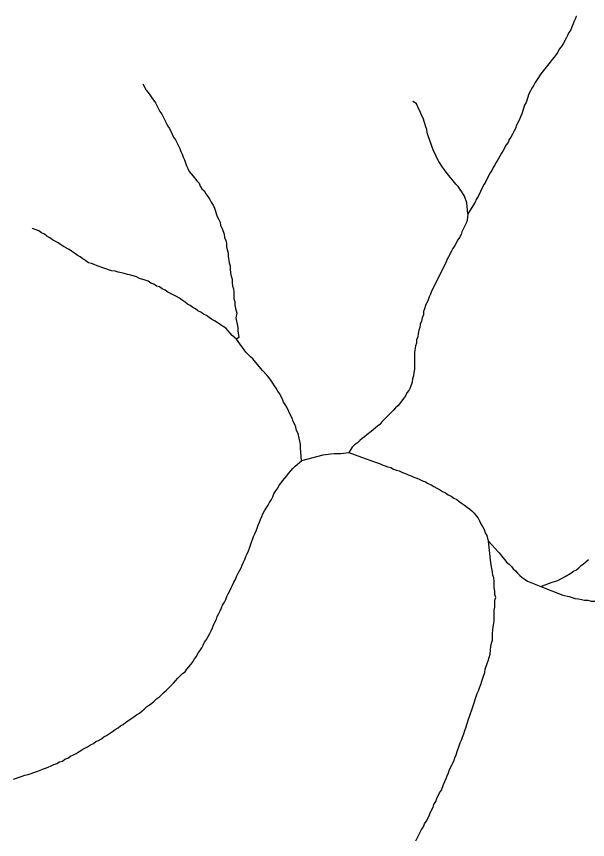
# Model space of a CAD drawing. Extents: x 652.3 to 678, y 7316.9 to 7344.9.
# Drawn here: x 662.257 to 663.213, y 7335.675 to 7337.052 of the extents above; entities that cross this region are included whole.
import ezdxf

# ---------------------------------------------------------------- set-up
doc = ezdxf.new("R2010")
doc.units = 0
doc.header["$LTSCALE"] = 0.032
doc.layers.add('7', color=7, linetype='Continuous', lineweight=25)

msp = doc.modelspace()

# ---------------------------------------------------------------- linework, layer by layer
at = {"layer": '7'}
for points in [[(663.1946, 7337.0517), (663.1944, 7337.0514), (663.1923, 7337.0471), (663.1907, 7337.0439), (663.1891, 7337.0392), (663.1867, 7337.0344), (663.1851, 7337.0296), (663.1819, 7337.0248), (663.1796, 7337.0201), (663.1772, 7337.0153), (663.1724, 7337.0057), (663.1692, 7337.001), (663.166, 7336.997), (663.1636, 7336.9922), (663.1605, 7336.9882), (663.1573, 7336.9835), (663.1541, 7336.9795), (663.1509, 7336.9755), (663.135, 7336.9556), (663.1286, 7336.9461), (663.1254, 7336.9413), (663.1231, 7336.9365), (663.1199, 7336.9317), (663.1175, 7336.927), (663.1151, 7336.9222), (663.1103, 7336.9079), (663.1079, 7336.9031), (663.1032, 7336.8888), (663.1008, 7336.884), (663.0992, 7336.8792), (663.0944, 7336.8697), (663.0928, 7336.8641), (663.0896, 7336.8593), (663.0873, 7336.8546), (663.0849, 7336.8498), (663.0817, 7336.8458), (663.0801, 7336.841), (663.0769, 7336.8371), (663.0721, 7336.8275), (663.069, 7336.8227), (663.0666, 7336.818), (663.0634, 7336.8132), (663.061, 7336.8084), (663.0578, 7336.8036), (663.0554, 7336.7989), (663.053, 7336.7941), (663.0499, 7336.7901), (663.0451, 7336.7806), (663.0427, 7336.7758), (663.0403, 7336.771), (663.0371, 7336.7662), (663.0339, 7336.7591), (663.03, 7336.7503), (663.0268, 7336.7456), (663.0252, 7336.7408), (663.0125, 7336.7217)], [(662.4685, 7336.9392), (662.4722, 7336.9317), (662.4738, 7336.9286), (662.477, 7336.9246), (662.4801, 7336.9206), (662.4833, 7336.9158), (662.4865, 7336.9111), (662.4897, 7336.9071), (662.4969, 7336.8928), (662.5, 7336.888), (662.5072, 7336.8737), (662.5096, 7336.8689), (662.5128, 7336.8641), (662.5175, 7336.8546), (662.5199, 7336.8498), (662.5231, 7336.845), (662.5279, 7336.8355), (662.5303, 7336.8307), (662.5319, 7336.8259), (662.5343, 7336.8211), (662.5358, 7336.8164), (662.5382, 7336.8116), (662.5414, 7336.802), (662.5438, 7336.7973), (662.5462, 7336.7925), (662.5494, 7336.7885), (662.5526, 7336.7845), (662.5589, 7336.7766), (662.5629, 7336.7726), (662.5645, 7336.7678), (662.5669, 7336.7631), (662.5709, 7336.7599), (662.574, 7336.7551), (662.5772, 7336.7503), (662.5804, 7336.7456), (662.5828, 7336.7408), (662.586, 7336.736), (662.5884, 7336.7312), (662.5931, 7336.7169), (662.5955, 7336.7121), (662.5979, 7336.7074), (662.5987, 7336.7018), (662.6011, 7336.697), (662.6043, 7336.6875), (662.6051, 7336.6819), (662.6075, 7336.6771), (662.6083, 7336.6716), (662.6083, 7336.666), (662.6098, 7336.6612), (662.6114, 7336.6564), (662.6114, 7336.6509), (662.613, 7336.6397), (662.6146, 7336.6342), (662.6146, 7336.6286), (662.6154, 7336.623), (662.6162, 7336.6174), (662.6178, 7336.6119), (662.6178, 7336.6063), (662.6186, 7336.6007), (662.6202, 7336.596), (662.621, 7336.5904), (662.621, 7336.5793), (662.6226, 7336.5745), (662.6226, 7336.5689), (662.6234, 7336.5633), (662.6258, 7336.5554), (662.6242, 7336.5474), (662.625, 7336.5419), (662.6266, 7336.5371), (662.6273, 7336.5315), (662.6273, 7336.5259), (662.6289, 7336.5148), (662.625, 7336.5116)], [(663.0125, 7336.7217), (663.0109, 7336.74), (663.0069, 7336.7511), (663.0029, 7336.7583), (662.9997, 7336.7623), (662.9965, 7336.767), (662.9926, 7336.771), (662.9767, 7336.7909), (662.9735, 7336.7949), (662.9703, 7336.7997), (662.9639, 7336.8092), (662.9615, 7336.814), (662.9591, 7336.8188), (662.9544, 7336.8283), (662.9528, 7336.8331), (662.9512, 7336.8379), (662.9464, 7336.8522), (662.9448, 7336.857), (662.944, 7336.8625), (662.9424, 7336.8673), (662.9377, 7336.8816), (662.9353, 7336.8864), (662.9337, 7336.8912), (662.9289, 7336.9007), (662.9265, 7336.9055), (662.921, 7336.9095), (662.9206, 7336.9097)], [(663.0125, 7336.7217), (663.0117, 7336.7105), (663.0101, 7336.7058), (663.0029, 7336.6914), (663.0013, 7336.6867), (662.9989, 7336.6819), (662.9958, 7336.6779), (662.991, 7336.6684), (662.9878, 7336.6636), (662.9854, 7336.6588), (662.9806, 7336.6493), (662.9775, 7336.6445), (662.9759, 7336.6397), (662.9687, 7336.6254), (662.9663, 7336.6206), (662.9591, 7336.6063), (662.9568, 7336.6015), (662.952, 7336.592), (662.9504, 7336.5872), (662.948, 7336.5824), (662.9464, 7336.5777), (662.9416, 7336.5681), (662.9401, 7336.5625), (662.9385, 7336.5578), (662.9385, 7336.5522), (662.9361, 7336.5474), (662.9353, 7336.5419), (662.9329, 7336.5371), (662.9321, 7336.5315), (662.9305, 7336.5267), (662.9297, 7336.5212), (662.9289, 7336.5156), (662.9265, 7336.5108), (662.9265, 7336.5053), (662.9249, 7336.5005), (662.9233, 7336.4893), (662.9233, 7336.4615), (662.9225, 7336.4559), (662.9218, 7336.4504), (662.9202, 7336.4456), (662.9194, 7336.44), (662.9162, 7336.4305), (662.9138, 7336.4257), (662.9106, 7336.4217), (662.9082, 7336.4169), (662.905, 7336.4122), (662.8987, 7336.4042), (662.8955, 7336.4002), (662.8915, 7336.397), (662.8883, 7336.3931), (662.8764, 7336.3811), (662.8724, 7336.3772), (662.8684, 7336.3732), (662.8653, 7336.3692), (662.8613, 7336.366), (662.8509, 7336.3573), (662.8438, 7336.3517), (662.8398, 7336.3485), (662.8358, 7336.3453), (662.8318, 7336.3421), (662.8279, 7336.3382), (662.8231, 7336.335), (662.8191, 7336.331), (662.8135, 7336.3222)], [(662.4817, 7336.6055), (662.477, 7336.6087), (662.4722, 7336.6103), (662.4626, 7336.6135), (662.4579, 7336.6159), (662.4483, 7336.619), (662.4427, 7336.6198), (662.4372, 7336.6214), (662.4324, 7336.623), (662.4268, 7336.6238), (662.4221, 7336.6254), (662.4165, 7336.6262), (662.4109, 7336.6278), (662.4061, 7336.6294), (662.3918, 7336.6342), (662.387, 7336.6365), (662.3823, 7336.6381), (662.3775, 7336.6397), (662.3727, 7336.6429), (662.368, 7336.6461), (662.3632, 7336.6493), (662.3584, 7336.6525), (662.3536, 7336.6556), (662.3489, 7336.6588), (662.3449, 7336.662), (662.3353, 7336.6668), (662.3306, 7336.67), (662.3266, 7336.6731), (662.317, 7336.6779), (662.3123, 7336.6811), (662.3075, 7336.6843), (662.3035, 7336.6875), (662.2987, 7336.6899), (662.294, 7336.693), (662.2836, 7336.697), (662.2829, 7336.6973)], [(662.625, 7336.5116), (662.6178, 7336.518), (662.6114, 7336.5259), (662.6075, 7336.5299), (662.6027, 7336.5331), (662.5979, 7336.5363), (662.5931, 7336.5395), (662.5884, 7336.5427), (662.5836, 7336.545), (662.5796, 7336.5482), (662.5748, 7336.5514), (662.5701, 7336.5538), (662.5653, 7336.557), (662.5605, 7336.5594), (662.5565, 7336.5625), (662.5518, 7336.5649), (662.5478, 7336.5681), (662.543, 7336.5705), (662.539, 7336.5737), (662.5343, 7336.5769), (662.5295, 7336.5801), (662.5247, 7336.5832), (662.5104, 7336.5904), (662.5056, 7336.5936), (662.5008, 7336.596), (662.4961, 7336.5991), (662.4913, 7336.6007), (662.4865, 7336.6039), (662.4817, 7336.6055)], [(662.734, 7336.308), (662.7324, 7336.3302), (662.7324, 7336.3358), (662.73, 7336.3461), (662.7284, 7336.3541), (662.726, 7336.3589), (662.7244, 7336.3644), (662.7228, 7336.3692), (662.7204, 7336.374), (662.7189, 7336.3787), (662.7165, 7336.3835), (662.7093, 7336.3978), (662.7069, 7336.4026), (662.7037, 7336.4066), (662.7021, 7336.4114), (662.6974, 7336.4209), (662.6942, 7336.4249), (662.6918, 7336.4297), (662.6886, 7336.4336), (662.6862, 7336.4384), (662.683, 7336.4432), (662.6799, 7336.4472), (662.6767, 7336.4512), (662.6687, 7336.4591), (662.6528, 7336.479), (662.6488, 7336.4822), (662.6409, 7336.4901), (662.625, 7336.5116)], [(662.734, 7336.308), (662.7348, 7336.3087), (662.7706, 7336.3183), (662.7825, 7336.3199), (662.7889, 7336.3207), (662.7944, 7336.3207), (662.8, 7336.3207), (662.8135, 7336.3222)], [(662.8135, 7336.3222), (662.8406, 7336.3119), (662.8501, 7336.3087), (662.8549, 7336.3071), (662.8597, 7336.3055), (662.8645, 7336.3039), (662.8692, 7336.3016), (662.874, 7336.3), (662.8788, 7336.2984), (662.8836, 7336.2968), (662.8883, 7336.2944), (662.8931, 7336.2928), (662.8979, 7336.2912), (662.9035, 7336.2888), (662.9082, 7336.2872), (662.913, 7336.2849), (662.9178, 7336.2833), (662.9225, 7336.2809), (662.9273, 7336.2793), (662.9321, 7336.2769), (662.9369, 7336.2745), (662.9416, 7336.2729), (662.9464, 7336.2705), (662.9512, 7336.2681), (662.956, 7336.265), (662.9607, 7336.2626), (662.9655, 7336.2602), (662.9703, 7336.257), (662.9751, 7336.2546), (662.9798, 7336.2514), (662.9846, 7336.249), (662.9894, 7336.2459), (662.9942, 7336.2435), (662.9981, 7336.2403), (663.0021, 7336.2371), (663.0069, 7336.2339), (663.0117, 7336.2307), (663.0156, 7336.2276), (663.0196, 7336.2244)], [(662.5915, 7336.043), (662.5931, 7336.0477), (662.5955, 7336.0525), (662.5979, 7336.0573), (662.6003, 7336.0621), (662.6019, 7336.0668), (662.6051, 7336.0716), (662.6075, 7336.0764), (662.609, 7336.0812), (662.6114, 7336.0859), (662.6138, 7336.0907), (662.6162, 7336.0955), (662.6186, 7336.1003), (662.621, 7336.105), (662.6234, 7336.1098), (662.625, 7336.1146), (662.6273, 7336.1193), (662.6305, 7336.1241), (662.6329, 7336.1289), (662.6345, 7336.1337), (662.6369, 7336.1384), (662.6393, 7336.1432), (662.6409, 7336.148), (662.6433, 7336.1528), (662.6456, 7336.1575), (662.6472, 7336.1623), (662.6488, 7336.1671), (662.6504, 7336.1719), (662.652, 7336.1766), (662.6536, 7336.1814), (662.656, 7336.1862), (662.6584, 7336.191), (662.66, 7336.1957), (662.6616, 7336.2005), (662.6639, 7336.2053), (662.6655, 7336.2101), (662.6679, 7336.2148), (662.6695, 7336.2196), (662.6719, 7336.2244), (662.6751, 7336.2292), (662.6783, 7336.2339), (662.6807, 7336.2387), (662.6838, 7336.2435), (662.6862, 7336.2482), (662.6878, 7336.253), (662.691, 7336.2578), (662.6942, 7336.2626), (662.6966, 7336.2673), (662.6998, 7336.2713), (662.7029, 7336.2753), (662.7061, 7336.2793), (662.7093, 7336.2833), (662.7125, 7336.2872), (662.7165, 7336.2912), (662.7196, 7336.2952), (662.7236, 7336.2992), (662.734, 7336.308)], [(663.0196, 7336.2244), (663.0236, 7336.2204), (663.0268, 7336.2164), (663.03, 7336.2124), (663.0324, 7336.2077), (663.0347, 7336.2029), (663.0371, 7336.1981), (663.0403, 7336.1933), (663.0419, 7336.1878), (663.0443, 7336.183), (663.0459, 7336.1782), (663.0475, 7336.1735)], [(663.0308, 7335.9236), (663.0324, 7335.9284), (663.0347, 7335.934), (663.0363, 7335.9395), (663.0379, 7335.9443), (663.0411, 7335.9538), (663.0419, 7335.9594), (663.0451, 7335.969), (663.0467, 7335.9737), (663.0483, 7335.9793), (663.0499, 7335.9849), (663.0507, 7335.992), (663.0514, 7335.9976), (663.0522, 7336.0032), (663.0538, 7336.008), (663.0538, 7336.0191), (663.0546, 7336.0247), (663.0554, 7336.0302), (663.0562, 7336.0358), (663.057, 7336.0414), (663.057, 7336.0581), (663.0578, 7336.0636), (663.0578, 7336.0748), (663.0594, 7336.0796), (663.0578, 7336.0843), (663.0578, 7336.0899), (663.057, 7336.0955), (663.057, 7336.1066), (663.0562, 7336.1122), (663.0546, 7336.117), (663.0538, 7336.1225), (663.053, 7336.1281), (663.0514, 7336.1376), (663.0475, 7336.1735)], [(663.0475, 7336.1735), (663.0475, 7336.1735), (663.0639, 7336.1556)], [(663.0639, 7336.1556), (663.065, 7336.1544), (663.0713, 7336.1464), (663.0745, 7336.1424), (663.0777, 7336.1384), (663.0817, 7336.1353), (663.0857, 7336.1313), (663.0888, 7336.1273), (663.0928, 7336.1241), (663.096, 7336.1201), (663.1, 7336.1162), (663.104, 7336.113), (663.1087, 7336.1098), (663.1127, 7336.1066), (663.135, 7336.0979)], [(663.135, 7336.0979), (663.1493, 7336.1034), (663.1541, 7336.105), (663.1636, 7336.1082), (663.1684, 7336.1106), (663.1756, 7336.1146), (663.1851, 7336.1201), (663.1899, 7336.1233), (663.1947, 7336.1257), (663.1987, 7336.1289), (663.2026, 7336.1329), (663.2066, 7336.1361), (663.2106, 7336.1392), (663.2146, 7336.1432)], [(663.135, 7336.0979), (663.1716, 7336.0835), (663.1827, 7336.0812), (663.1875, 7336.0796), (663.1923, 7336.078), (663.1979, 7336.0772), (663.2034, 7336.0764), (663.2082, 7336.0748), (663.2138, 7336.0748), (663.2193, 7336.0732), (663.2249, 7336.0732), (663.2305, 7336.0732), (663.236, 7336.0724), (663.2416, 7336.0716), (663.2472, 7336.0716), (663.2528, 7336.0716), (663.2583, 7336.0716), (663.2639, 7336.0716), (663.2695, 7336.0716), (663.275, 7336.0716), (663.2806, 7336.0716)], [(662.2518, 7335.7756), (662.2566, 7335.7772), (662.2613, 7335.7788), (662.2661, 7335.7804), (662.2709, 7335.782), (662.2764, 7335.7836), (662.2812, 7335.7852), (662.286, 7335.7868), (662.2908, 7335.7883), (662.2955, 7335.7899), (662.3003, 7335.7923), (662.3051, 7335.7939), (662.3099, 7335.7955), (662.3146, 7335.7979), (662.3194, 7335.8003), (662.3242, 7335.8019), (662.329, 7335.8043), (662.3337, 7335.8058), (662.3377, 7335.809), (662.3425, 7335.8106), (662.3473, 7335.8138), (662.352, 7335.8162), (662.3568, 7335.8186), (662.3616, 7335.8218), (662.3664, 7335.8249), (662.3711, 7335.8273), (662.3759, 7335.8297), (662.3807, 7335.8329), (662.3855, 7335.8353), (662.3894, 7335.8385), (662.3942, 7335.8401), (662.399, 7335.8432), (662.403, 7335.8464), (662.4077, 7335.8488), (662.4125, 7335.852), (662.4173, 7335.8552), (662.4221, 7335.8584), (662.4268, 7335.8615), (662.4308, 7335.8647), (662.4356, 7335.8671), (662.4396, 7335.8711), (662.4443, 7335.8735), (662.4483, 7335.8767), (662.4531, 7335.8798), (662.4579, 7335.883), (662.4626, 7335.8862), (662.4666, 7335.8894), (662.4706, 7335.8926), (662.4746, 7335.8966), (662.4793, 7335.8997), (662.4833, 7335.9029), (662.4873, 7335.9061), (662.4913, 7335.9101), (662.4961, 7335.9133), (662.5, 7335.9172), (662.504, 7335.9212), (662.508, 7335.9244), (662.512, 7335.9284), (662.516, 7335.9324), (662.5199, 7335.9363), (662.5231, 7335.9403), (662.5271, 7335.9443), (662.5311, 7335.9483), (662.535, 7335.9523), (662.539, 7335.9554), (662.5422, 7335.9594), (662.5454, 7335.9634), (662.5486, 7335.9674), (662.5518, 7335.9721), (662.5549, 7335.9769), (662.5581, 7335.9809), (662.5605, 7335.9857), (662.5637, 7335.9904), (662.5669, 7335.9952), (662.5693, 7336), (662.5716, 7336.0048), (662.5748, 7336.0095), (662.578, 7336.0143), (662.5804, 7336.0191), (662.5828, 7336.0239), (662.5852, 7336.0286), (662.5868, 7336.0334), (662.5892, 7336.0382), (662.5915, 7336.043)], [(662.9257, 7335.6722), (662.9281, 7335.6769), (662.9353, 7335.6913), (662.9385, 7335.696), (662.9401, 7335.7008), (662.9432, 7335.7048), (662.948, 7335.7143), (662.9496, 7335.7191), (662.9544, 7335.7287), (662.956, 7335.7334), (662.9591, 7335.7382), (662.9607, 7335.743), (662.9655, 7335.7525), (662.9687, 7335.7573), (662.9719, 7335.7669), (662.9743, 7335.7716), (662.9767, 7335.7764), (662.9782, 7335.7812), (662.9806, 7335.786), (662.9822, 7335.7915), (662.9894, 7335.8058), (662.991, 7335.8114), (662.9934, 7335.8162), (662.995, 7335.8218), (662.9981, 7335.8313), (662.9997, 7335.8361), (663.0021, 7335.8409), (663.0037, 7335.8456), (663.0061, 7335.8512), (663.0077, 7335.8568), (663.0093, 7335.8615), (663.0141, 7335.8759), (663.0156, 7335.8806), (663.0204, 7335.895), (663.022, 7335.8997), (663.0268, 7335.9141), (663.0284, 7335.9188), (663.0308, 7335.9236)]]:
    msp.add_lwpolyline(points, dxfattribs=at)

doc.saveas('drawing.dxf')
